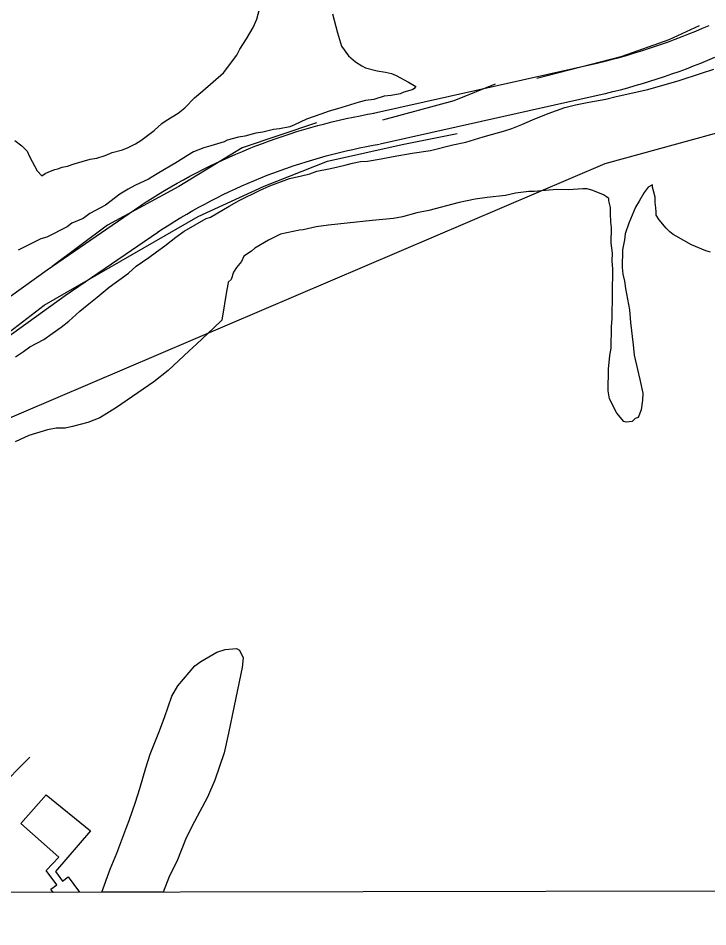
# Model space of a CAD drawing. Extents: x 3329297 to 3367176, y 649250 to 674653.
# Drawn here: x 3350774 to 3351431, y 654632 to 655498 of the extents above; entities that cross this region are included whole.
import ezdxf

# ---------------------------------------------------------------- set-up
doc = ezdxf.new("R2010")
doc.units = 0
for name, color, linetype in [('V-BLDG-OTLN', 7, 'Continuous'), ('V-GRID-FRAM', 7, 'Continuous'), ('V-ROAD-CNTR', 7, 'Continuous'), ('V-SITE-VEGE', 7, 'Continuous'), ('V-TOPO-SHOR', 7, 'Continuous')]:
    doc.layers.add(name, color=color, linetype=linetype)

msp = doc.modelspace()

# ---------------------------------------------------------------- linework, layer by layer
at = {"layer": 'V-BLDG-OTLN'}
for p, q in [((3350776.23, 654730.43), (3350800.33, 654757.8)), ((3350800.33, 654757.8), (3350842.55, 654723.6)), ((3350812.41, 654698.28), (3350776.23, 654730.43)), ((3350842.55, 654723.6), (3350809.39, 654684.66)), ((3350800.31, 654685.69), (3350812.41, 654698.28)), ((3350810.48, 654672.04), (3350800.31, 654685.69)), ((3350809.39, 654684.66), (3350816.09, 654675.67)), ((3350816.09, 654675.67), (3350821.32, 654679.57)), ((3350821.32, 654679.57), (3350832.23, 654664.94)), ((3350804.81, 654667.81), (3350810.48, 654672.04)), ((3350806.98, 654664.9), (3350804.81, 654667.81)), ((3350832.23, 654664.94), (3350806.98, 654664.9))]:
    msp.add_line(p, q, dxfattribs=at)
at = {"layer": 'V-GRID-FRAM'}
msp.add_lwpolyline([(3333403.5, 672816.28), (3364945.55, 672875.92), (3364987.87, 654691.71), (3333429.95, 654632.04), (3333403.5, 672816.28)], dxfattribs=at)
at = {"layer": 'V-ROAD-CNTR'}
for points in [[(3351326.23, 655455.35), (3351333.1, 655457.04), (3351339.87, 655458.79), (3351346.62, 655460.61), (3351353.35, 655462.51), (3351360.06, 655464.49), (3351366.74, 655466.54), (3351373.4, 655468.66), (3351380.04, 655470.86), (3351386.65, 655473.13), (3351393.24, 655475.48), (3351399.8, 655477.9), (3351406.33, 655480.39), (3351412.84, 655482.96), (3351419.31, 655485.6), (3351425.76, 655488.31), (3351432.18, 655491.09)], [(3351333.41, 655426.22), (3351340.44, 655427.95), (3351347.54, 655429.78), (3351354.61, 655431.7), (3351361.66, 655433.69), (3351368.69, 655435.76), (3351375.7, 655437.91), (3351382.68, 655440.13), (3351389.63, 655442.44), (3351396.56, 655444.82), (3351403.47, 655447.28), (3351410.34, 655449.81), (3351417.19, 655452.43), (3351424, 655455.11), (3351430.79, 655457.88), (3351437.54, 655460.72)], [(3351112.2, 655407.34), (3351326.53, 655455.42)], [(3351118.77, 655378.07), (3351333.1, 655426.15)], [(3350889.98, 655319.07), (3350895.69, 655322.81), (3350901.53, 655326.53), (3350907.4, 655330.17), (3350913.32, 655333.75), (3350919.28, 655337.25), (3350925.29, 655340.69), (3350931.33, 655344.05), (3350937.41, 655347.34), (3350943.53, 655350.56), (3350949.69, 655353.71), (3350955.89, 655356.78), (3350962.12, 655359.78), (3350968.39, 655362.71), (3350974.69, 655365.56), (3350981.02, 655368.33), (3350987.39, 655371.03), (3350993.79, 655373.65), (3351000.22, 655376.2), (3351006.68, 655378.67), (3351013.17, 655381.07), (3351019.68, 655383.38), (3351026.23, 655385.62), (3351032.8, 655387.79), (3351039.39, 655389.87), (3351046.01, 655391.87), (3351052.65, 655393.8), (3351059.32, 655395.65), (3351066, 655397.42), (3351072.71, 655399.11), (3351079.44, 655400.71), (3351086.18, 655402.24), (3351092.94, 655403.69), (3351099.72, 655405.06), (3351106.52, 655406.35), (3351112.86, 655407.47)], [(3350906.4, 655293.96), (3350911.96, 655297.6), (3350917.5, 655301.13), (3350923.07, 655304.59), (3350928.68, 655307.98), (3350934.34, 655311.3), (3350940.03, 655314.56), (3350945.76, 655317.75), (3350951.53, 655320.87), (3350957.34, 655323.93), (3350963.18, 655326.91), (3350969.06, 655329.83), (3350974.97, 655332.67), (3350980.91, 655335.45), (3350986.89, 655338.15), (3350992.9, 655340.78), (3350998.94, 655343.34), (3351005.01, 655345.83), (3351011.1, 655348.25), (3351017.23, 655350.59), (3351023.38, 655352.86), (3351029.57, 655355.06), (3351035.77, 655357.18), (3351042, 655359.23), (3351048.26, 655361.21), (3351054.54, 655363.11), (3351060.84, 655364.94), (3351067.16, 655366.69), (3351073.5, 655368.37), (3351079.86, 655369.97), (3351086.24, 655371.5), (3351092.64, 655372.95), (3351099.05, 655374.32), (3351105.48, 655375.62), (3351111.93, 655376.84), (3351118.11, 655377.94)], [(3350522.55, 655051.19), (3350649.03, 655148.83), (3350801.3, 655258.24), (3350889.7, 655318.89)], [(3350540.88, 655027.44), (3350666.95, 655124.77), (3350818.54, 655233.68), (3350906.67, 655294.15)]]:
    msp.add_lwpolyline(points, dxfattribs=at)
at = {"layer": 'V-SITE-VEGE'}
for p, q in [((3351403.64, 655438.52), (3351424.68, 655445.62)), ((3351424.68, 655445.62), (3351436.62, 655449.44)), ((3351373.52, 655429.84), (3351403.64, 655438.52)), ((3351343.44, 655423.42), (3351373.52, 655429.84)), ((3351294.61, 655412.71), (3351304.83, 655415.41)), ((3351304.83, 655415.41), (3351317.33, 655418.08)), ((3351317.33, 655418.08), (3351333.78, 655420.71)), ((3351333.78, 655420.71), (3351343.44, 655423.42)), ((3351263.89, 655401.2), (3351278.69, 655407.24)), ((3351278.69, 655407.24), (3351294.61, 655412.71)), ((3351253.64, 655396.8), (3351263.89, 655401.2)), ((3351224.64, 655386.97), (3351236.01, 655390.22)), ((3351236.01, 655390.22), (3351243.97, 655392.95)), ((3351243.97, 655392.95), (3351253.64, 655396.8)), ((3351200.21, 655379.91), (3351216.69, 655384.8)), ((3351216.69, 655384.8), (3351224.64, 655386.97)), ((3351166.7, 655371.84), (3351187.72, 655377.24)), ((3351187.72, 655377.24), (3351200.21, 655379.91)), ((3351106.56, 655361.83), (3351119.61, 655363.93)), ((3351119.61, 655363.93), (3351130.96, 655366.06)), ((3351130.96, 655366.06), (3351149.12, 655369.22)), ((3351149.12, 655369.22), (3351166.7, 655371.84)), ((3351069.66, 655354.36), (3351077.04, 655355.97)), ((3351077.04, 655355.97), (3351086.13, 655358.12)), ((3351086.13, 655358.12), (3351092.38, 655359.74)), ((3351092.38, 655359.74), (3351099.76, 655361.35)), ((3351099.76, 655361.35), (3351106.56, 655361.83)), ((3351032.18, 655345.2), (3351042.4, 655347.34)), ((3351042.4, 655347.34), (3351051.48, 655349.49)), ((3351051.48, 655349.49), (3351058.31, 655352.24)), ((3351058.31, 655352.24), (3351069.66, 655354.36)), ((3351003.73, 655333.67), (3351013.41, 655338.08)), ((3351013.41, 655338.08), (3351032.18, 655345.2)), ((3351378.06, 655339.19), (3351374.06, 655336.97)), ((3351378.03, 655336.93), (3351378.06, 655339.19)), ((3350984.36, 655324.28), (3351003.73, 655333.67)), ((3351238.08, 655329.05), (3351220.5, 655327)), ((3351247.73, 655331.19), (3351238.08, 655329.05)), ((3351260.2, 655332.73), (3351247.73, 655331.19)), ((3351265.3, 655332.67), (3351260.2, 655332.73)), ((3351286.84, 655334.67), (3351265.3, 655332.67)), ((3351298.16, 655334.52), (3351286.84, 655334.67)), ((3351311.77, 655335.49), (3351298.16, 655334.52)), ((3351315.73, 655335.44), (3351311.77, 655335.49)), ((3351321.37, 655333.67), (3351315.73, 655335.44)), ((3351331.51, 655329.58), (3351321.37, 655333.67)), ((3351334.31, 655327.85), (3351331.51, 655329.58)), ((3351370.04, 655331.93), (3351365.4, 655323.49)), ((3351374.06, 655336.97), (3351370.04, 655331.93)), ((3351379.12, 655333.51), (3351378.03, 655336.93)), ((3351380.74, 655327.27), (3351379.12, 655333.51)), ((3350974.66, 655318.74), (3350984.36, 655324.28)), ((3351193.83, 655322.24), (3351164.86, 655314.67)), ((3351209.16, 655325.44), (3351193.83, 655322.24)), ((3351220.5, 655327), (3351209.16, 655325.44)), ((3351336.56, 655326.12), (3351334.31, 655327.85)), ((3351336.53, 655323.86), (3351336.56, 655326.12)), ((3351338.15, 655317.61), (3351336.53, 655323.86)), ((3351365.4, 655323.49), (3351361.94, 655317.88)), ((3351380.68, 655322.17), (3351380.74, 655327.27)), ((3351381.18, 655317.07), (3351380.68, 655322.17)), ((3350956.98, 655308.21), (3350974.66, 655318.74)), ((3351153.5, 655312.55), (3351139.87, 655308.76)), ((3351164.86, 655314.67), (3351153.5, 655312.55)), ((3351338.08, 655311.95), (3351338.15, 655317.61)), ((3351338.54, 655303.45), (3351338.08, 655311.95)), ((3351361.94, 655317.88), (3351355.52, 655302.67)), ((3351381.69, 655313.1), (3351381.18, 655317.07)), ((3351381.66, 655310.27), (3351381.69, 655313.1)), ((3350931.9, 655294.93), (3350953, 655307.12)), ((3350953, 655307.12), (3350956.98, 655308.21)), ((3351110.95, 655305.15), (3351087.14, 655302.62)), ((3351131.36, 655307.16), (3351110.95, 655305.15)), ((3351139.87, 655308.76), (3351131.36, 655307.16)), ((3351339.04, 655298.34), (3351338.54, 655303.45)), ((3351384.43, 655305.7), (3351381.66, 655310.27)), ((3351391.13, 655297.7), (3351384.43, 655305.7)), ((3350923.9, 655289.37), (3350931.9, 655294.93)), ((3351041.76, 655295.83), (3351023.59, 655292.09)), ((3351045.16, 655296.35), (3351041.76, 655295.83)), ((3351057.65, 655299.02), (3351045.16, 655296.35)), ((3351069.56, 655300.57), (3351057.65, 655299.02)), ((3351087.14, 655302.62), (3351069.56, 655300.57)), ((3351338.86, 655283.62), (3351339.04, 655298.34)), ((3351355.52, 655302.67), (3351351.99, 655292.52)), ((3351394.48, 655294.25), (3351391.13, 655297.7)), ((3351397.85, 655291.95), (3351394.48, 655294.25)), ((3350913.61, 655281), (3350923.9, 655289.37)), ((3351012.2, 655286.57), (3350999.08, 655278.8)), ((3351023.59, 655292.09), (3351012.2, 655286.57)), ((3351351.36, 655286.87), (3351349.54, 655277.26)), ((3351351.99, 655292.52), (3351351.36, 655286.87)), ((3351400.66, 655290.22), (3351397.85, 655291.95)), ((3351415.28, 655282.1), (3351400.66, 655290.22)), ((3350905.61, 655275.44), (3350913.61, 655281)), ((3350999.08, 655278.8), (3350996.21, 655276.01)), ((3351339.87, 655273.99), (3351338.86, 655283.62)), ((3351349.54, 655277.26), (3351349.33, 655260.28)), ((3351428.79, 655276.28), (3351415.28, 655282.1)), ((3350886.19, 655261.53), (3350898.18, 655269.87)), ((3350898.18, 655269.87), (3350905.61, 655275.44)), ((3350988.79, 655271.01), (3350986.46, 655265.94)), ((3350996.21, 655276.01), (3350988.79, 655271.01)), ((3351339.78, 655266.63), (3351339.87, 655273.99)), ((3351433.31, 655275.09), (3351428.79, 655276.28)), ((3350878.74, 655254.83), (3350886.19, 655261.53)), ((3350981.86, 655260.33), (3350978.97, 655255.84)), ((3350986.46, 655265.94), (3350981.86, 655260.33)), ((3351340.25, 655258.7), (3351339.78, 655266.63)), ((3351349.33, 655260.28), (3351349.82, 655254.05)), ((3350860.46, 655241.47), (3350878.74, 655254.83)), ((3350978.97, 655255.84), (3350976.62, 655249.08)), ((3351339.66, 655211.71), (3351340.25, 655258.7)), ((3351349.82, 655254.05), (3351351.43, 655247.23)), ((3350973.14, 655242.33), (3350972.54, 655239.5)), ((3350973.76, 655246.28), (3350973.14, 655242.33)), ((3350976.62, 655249.08), (3350973.76, 655246.28)), ((3351351.43, 655247.23), (3351352.48, 655240.42)), ((3350849.02, 655231.98), (3350860.46, 655241.47)), ((3350972.54, 655239.5), (3350967.65, 655210.12)), ((3351352.48, 655240.42), (3351356.19, 655220)), ((3350832.43, 655218.6), (3350841.01, 655225.85)), ((3350841.01, 655225.85), (3350849.02, 655231.98)), ((3350822.12, 655209.1), (3350832.43, 655218.6)), ((3351356.19, 655220), (3351357.17, 655208.09)), ((3350814.69, 655203.54), (3350822.12, 655209.1)), ((3350967.65, 655210.12), (3350960.2, 655202.85)), ((3351339, 655203.79), (3351339.66, 655211.71)), ((3351357.17, 655208.09), (3351359.73, 655186.54)), ((3350806.12, 655197.41), (3350814.69, 655203.54)), ((3350960.2, 655202.85), (3350943.58, 655187.2)), ((3351338.74, 655183.41), (3351339, 655203.79)), ((3350785.01, 655184.66), (3350798.12, 655191.85)), ((3350798.12, 655191.85), (3350806.12, 655197.41)), ((3350778.73, 655180.2), (3350785.01, 655184.66)), ((3350943.58, 655187.2), (3350936.71, 655181.06)), ((3351337.53, 655176.63), (3351338.74, 655183.41)), ((3351359.73, 655186.54), (3351360.75, 655176.91)), ((3350771.3, 655175.2), (3350778.73, 655180.2)), ((3350936.71, 655181.06), (3350916.65, 655162.06)), ((3351336.23, 655163.62), (3351337.53, 655176.63)), ((3351360.75, 655176.91), (3351363.97, 655163.27)), ((3350916.65, 655162.06), (3350902.93, 655151.48)), ((3351335.97, 655142.68), (3351336.23, 655163.62)), ((3351363.97, 655163.27), (3351366.11, 655153.62)), ((3350902.93, 655151.48), (3350867.52, 655127)), ((3351366.11, 655153.62), (3351368.78, 655140.57)), ((3351337.01, 655135.3), (3351335.97, 655142.68)), ((3351368.78, 655140.57), (3351368.7, 655133.78)), ((3351344.2, 655121.62), (3351337.01, 655135.3)), ((3351368.7, 655133.78), (3351367.46, 655124.73)), ((3350867.52, 655127), (3350851.54, 655117.01)), ((3351350.9, 655113.61), (3351344.2, 655121.62)), ((3351367.46, 655124.73), (3351364.53, 655117.41)), ((3350840.17, 655112.62), (3350825.4, 655108.84)), ((3350851.54, 655117.01), (3350840.17, 655112.62)), ((3351353.15, 655113.02), (3351350.9, 655113.61)), ((3351358.82, 655113.51), (3351353.15, 655113.02)), ((3351361.69, 655116.31), (3351358.82, 655113.51)), ((3351364.53, 655117.41), (3351361.69, 655116.31)), ((3350801.58, 655105.75), (3350783.95, 655100.3)), ((3350810.09, 655107.34), (3350801.58, 655105.75)), ((3350818.58, 655107.23), (3350810.09, 655107.34)), ((3350825.4, 655108.84), (3350818.58, 655107.23)), ((3350783.95, 655100.3), (3350770.86, 655094.24)), ((3350963.13, 654893.67), (3350971.09, 654896.4)), ((3350971.09, 654896.4), (3350981.86, 654897.4)), ((3350981.86, 654897.4), (3350984.67, 654895.66)), ((3350947.73, 654884.8), (3350963.13, 654893.67)), ((3350984.67, 654895.66), (3350987.98, 654888.26)), ((3350987.98, 654888.26), (3350987.3, 654879.21)), ((3350925.93, 654861.86), (3350942.02, 654880.91)), ((3350942.02, 654880.91), (3350947.73, 654884.8)), ((3350987.3, 654879.21), (3350979.48, 654842.5)), ((3350920.14, 654851.74), (3350925.93, 654861.86)), ((3350913.1, 654831.44), (3350920.14, 654851.74)), ((3350979.48, 654842.5), (3350974.06, 654816.53)), ((3350907.82, 654817.35), (3350913.1, 654831.44)), ((3350899.64, 654796.51), (3350907.82, 654817.35)), ((3350974.06, 654816.53), (3350969.86, 654797.9)), ((3350895.51, 654783.53), (3350899.64, 654796.51)), ((3350969.86, 654797.9), (3350961.05, 654771.96)), ((3350889.6, 654763.79), (3350895.51, 654783.53)), ((3350961.05, 654771.96), (3350954.05, 654755.63)), ((3350885.48, 654750.82), (3350889.6, 654763.79)), ((3350879.6, 654733.34), (3350885.48, 654750.82)), ((3350954.05, 654755.63), (3350941.87, 654732.56)), ((3350877.27, 654727.71), (3350879.6, 654733.34)), ((3350941.87, 654732.56), (3350933.75, 654716.81)), ((3350871.41, 654712.49), (3350877.27, 654727.71)), ((3350933.75, 654716.81), (3350924.97, 654694.27)), ((3350867.89, 654702.34), (3350871.41, 654712.49)), ((3350861.47, 654687.14), (3350867.89, 654702.34)), ((3350924.97, 654694.27), (3350918.01, 654680.77)), ((3350853.31, 654664.98), (3350861.47, 654687.14)), ((3350918.01, 654680.77), (3350911.75, 654665.09)), ((3350911.75, 654665.09), (3350853.31, 654664.98))]:
    msp.add_line(p, q, dxfattribs=at)
for points in [[(3350770.67, 655381.54), (3350777.38, 655376.34), (3350782.4, 655371.17), (3350784.59, 655366.04), (3350791.74, 655352.34), (3350796.2, 655347.74), (3350799.63, 655349.96), (3350803.05, 655351.6), (3350808.75, 655353.78), (3350811.59, 655354.31), (3350815.58, 655355.94), (3350820.69, 655357), (3350826.95, 655359.17), (3350842.3, 655363.47), (3350848.55, 655364.51), (3350856.52, 655367.21), (3350863.35, 655369.94), (3350873.02, 655372.62), (3350878.71, 655374.8), (3350885.56, 655378.1), (3350890.7, 655381.42), (3350903.3, 655390.85), (3350910.77, 655397.53), (3350914.77, 655400.3), (3350926.2, 655407.49), (3350932.51, 655412.49), (3350941.71, 655421.98), (3350949.74, 655428.65), (3350969.25, 655445.91), (3350981.97, 655462.7), (3350984.88, 655468.32), (3350991.27, 655478.41), (3350997.66, 655489.08), (3351001.17, 655496.95), (3351003.58, 655506.54)], [(3351073.16, 655502.08), (3351077.98, 655483.89), (3351081.75, 655471.38), (3351088.41, 655462.22), (3351095.12, 655456.45), (3351101.28, 655452.4), (3351104.65, 655450.65), (3351115.94, 655447.64), (3351123.84, 655446.39), (3351129.48, 655445.18), (3351133.99, 655443.41), (3351145.78, 655437), (3351152.51, 655432.93), (3351150.78, 655430.7), (3351149.07, 655429.59), (3351146.79, 655429.06), (3351141.11, 655427.45), (3351137.69, 655425.8), (3351129.17, 655424.23), (3351122.37, 655423.77), (3351112.69, 655420.52), (3351104.75, 655419.5), (3351098.5, 655417.9), (3351078.01, 655411.42), (3351070.06, 655409.27), (3351062.08, 655406.56), (3351048.42, 655401.67), (3351037.01, 655396.18), (3351032.46, 655394.56), (3351022.8, 655392.44), (3351017.13, 655391.96), (3351006.9, 655389.28), (3351000.09, 655388.25), (3350989.86, 655385.57), (3350983.61, 655384.54), (3350972.81, 655381.87), (3350969.96, 655380.21), (3350957.44, 655376.44), (3350950.61, 655374.28), (3350940.93, 655370.46), (3350935.22, 655367.15), (3350925.5, 655361.07), (3350906.07, 655349.48), (3350898.07, 655344.5), (3350884.96, 655338.47), (3350878.68, 655335.17), (3350870.67, 655330.2), (3350856.92, 655319.65), (3350842.09, 655311.94), (3350835.79, 655306.94), (3350824.96, 655302.58), (3350820.38, 655299.25), (3350800.98, 655289.35), (3350795.29, 655287.74), (3350787.87, 655283.89), (3350783.31, 655281.69), (3350773.6, 655276.74)]]:
    msp.add_lwpolyline(points, dxfattribs=at)
at = {"layer": 'V-TOPO-SHOR'}
msp.add_line((3350729.85, 654738.49), (3350784.87, 654793.72), dxfattribs=at)
for points in [[(3350678.55, 655079.94), (3351332.89, 655359.37), (3351518.18, 655410.37), (3352102.69, 655689.68), (3352311.9, 655817.73), (3352557.35, 655877.18), (3352766.84, 655866.5)], [(3351267.95, 655440.7), (3351349.28, 655461.85), (3351393.88, 655477.68), (3351422.73, 655490.86)], [(3351121.03, 655401.04), (3351189.24, 655419.55), (3351228.59, 655435.37)], [(3351058.03, 655398.3), (3350987.21, 655374.54), (3350926.9, 655337.68), (3350858.72, 655300.8), (3350806.3, 655261.33)], [(3350615.01, 655085.09), (3350719.86, 655164.04), (3350798.49, 655224.56), (3350945.33, 655308.84), (3351008.27, 655337.83), (3351068.6, 655361.57), (3351139.45, 655377.45), (3351191.93, 655388.05)]]:
    msp.add_lwpolyline(points, dxfattribs=at)

doc.saveas('drawing.dxf')
